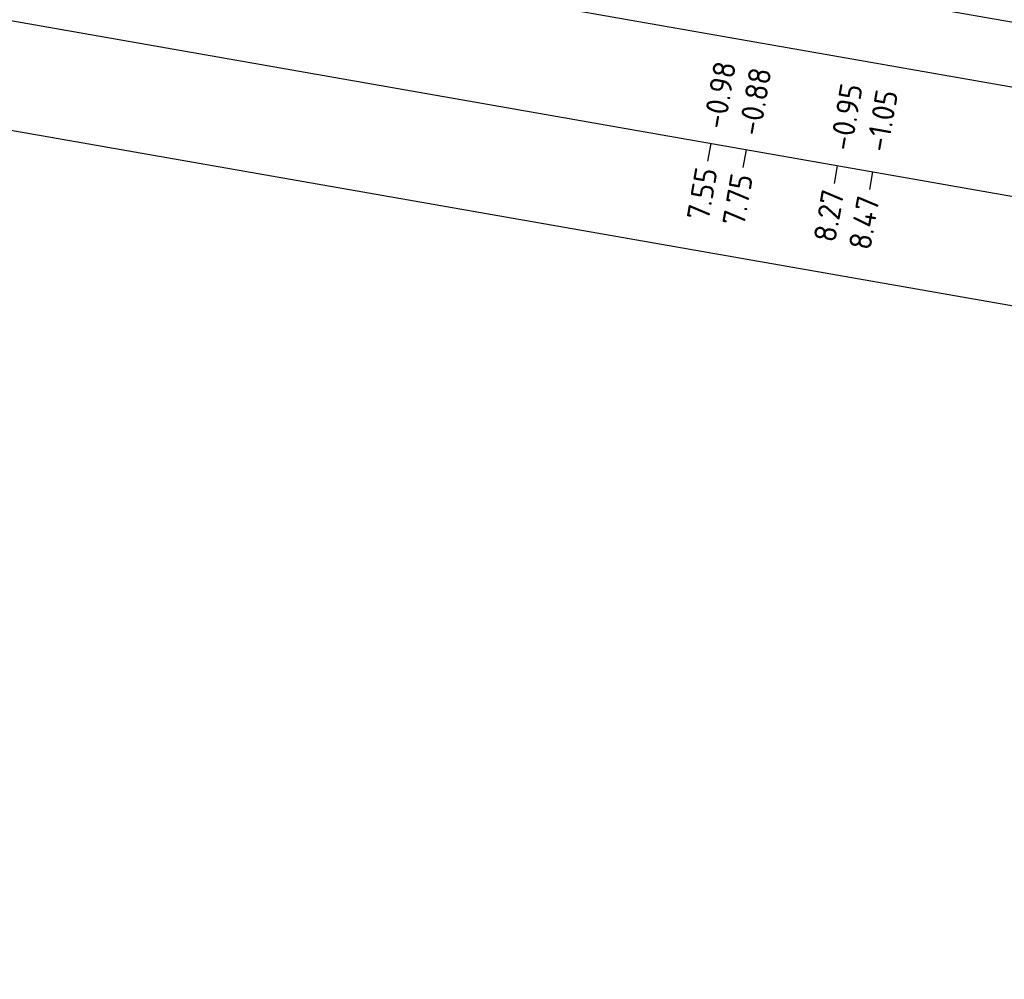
# Model space of a CAD drawing. Header units: metres. Extents: x 2514 to 227642, y 1683 to 852646.
# Tile 432 of 462: x 114386.82 to 114392.3, y 426096.65 to 426101.99. Entities that reach past the tile are written whole.
import ezdxf
from ezdxf.enums import TextEntityAlignment as Align

# ---------------------------------------------------------------- set-up
doc = ezdxf.new("R2010")
doc.units = ezdxf.units.M
doc.linetypes.add('AL-NAP_LIJN', pattern=[15.25, 12, -1.5, 0.25, -1.5])
for name, color, linetype, lineweight in [('N-WE-GW-GROND_GRIND-AD-50', 7, 'Continuous', 18), ('X-XX-AL-NAP-GD', 7, 'AL-NAP_LIJN', 25), ('X-XX-AL-PROFIELBALK-G', 7, 'Continuous', 25), ('X-XX-AL-PROFIELBALK-T25', 7, 'Continuous', 25)]:
    doc.layers.add(name, color=color, linetype=linetype, lineweight=lineweight)
doc.styles.add('NLCS-ISO-M50-T25', font='NLCS-ISO.ttf', dxfattribs={"height": 0.125})
pattern_1 = [(350.013562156, (0, 0), (0.23165277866, 0.16228675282), [0.025, -0.175]), (80.013562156, (0, 0), (-0.16228675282, 0.23165277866), [0.025, -0.175]), (125.013562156, (0.02462, -0.00434), (-0.196969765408, 0.03468301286), [0.03535534, -0.24748738]), (350.013562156, (0.04413, 0.10646), (0.23165277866, 0.16228675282), [0.025, -0.175]), (35.013562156, (0.05427, 0.09198), (0.03468301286, 0.196969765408), [0.01767766, -0.26516504]), (125.013562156, (0.05427, 0.09198), (-0.196969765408, 0.03468301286), [0.01767766, -0.26516504]), (350.013562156, (0.12666, 0.1427), (0.23165277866, 0.16228675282), [0.03535534, -0.16464466]), (35.013562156, (0.12666, 0.1427), (0.03468301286, 0.196969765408), [0.025, -0.25784272]), (125.013562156, (0.16148, 0.13657), (-0.196969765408, 0.03468301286), [0.025, -0.25784272]), (80.013562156, (0.14409, 0.0254), (-0.16228675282, 0.23165277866), [0.025, -0.175]), (35.013562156, (0.14409, 0.0254), (0.03468301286, 0.196969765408), [0.01767766, -0.26516504]), (125.013562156, (0.15857, 0.03554), (-0.196969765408, 0.03468301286), [0.01767766, -0.26516504]), (350.013562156, (0.0333, 0.0449), (0.23165277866, 0.16228675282), [0.0125, -0.1675]), (350.013562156, (0.1897, 0.06814), (0.23165277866, 0.16228675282), [0.0125, -0.1675]), (80.013562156, (0.13247, 0.1036), (-0.16228675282, 0.23165277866), [0.0125, -0.1675]), (125.013562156, (0.13758, -0.01153), (-0.196969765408, 0.03468301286), [0.01767766, -0.26516504]), (125.013562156, (0.07525, 0.13906), (-0.196969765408, 0.03468301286), [0.01767766, -0.26516504]), (35.013562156, (0.10371, 0.04837), (0.03468301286, 0.196969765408), [0.01767766, -0.26516504]), (80.013562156, (0.07204, 0.0127), (-0.16228675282, 0.23165277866), [0.003125, -0.196875]), (80.013562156, (0.0959, 0.09417), (-0.16228675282, 0.23165277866), [0.003125, -0.196875]), (80.013562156, (0.1942, 0.11177), (-0.16228675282, 0.23165277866), [0.003125, -0.196875]), (80.013562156, (0.17885, 0.00658), (-0.16228675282, 0.23165277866), [0.003125, -0.196875])]

msp = doc.modelspace()

# ---------------------------------------------------------------- hatches: boundary and pattern name
at = {"layer": 'N-WE-GW-GROND_GRIND-AD-50', "ltscale": 0.1}
h = msp.add_hatch(dxfattribs=at)
h.set_pattern_fill('AVH-FUNDERING_02-SO', color=1, scale=0.2, pattern_type=2)
h.set_pattern_definition(pattern_1)
edge = h.paths.add_edge_path()
edge.add_arc((114358.3205, 425960.5037), 148.1416, 78.890182, 81.209914)
edge.add_line((114380.9587, 426106.9054), (114380.9068, 426106.6097))
edge.add_line((114380.9068, 426106.6097), (114380.9098, 426106.6091))
edge.add_arc((99057.922, 338742.2016), 88697.9913, 80.048112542, 80.051982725, ccw=False)
edge.add_line((114386.811, 426105.5738), (114386.814, 426105.5734))
edge.add_line((114386.814, 426105.5734), (114386.8659, 426105.8691))
h = msp.add_hatch(dxfattribs=at)
h.set_pattern_fill('AVH-FUNDERING_02-SO', color=1, scale=0.2, pattern_type=2)
h.set_pattern_definition(pattern_1)
edge = h.paths.add_edge_path()
edge.add_arc((114336.8202, 425950.1267), 149.5509, 78.899366, 81.19785, ccw=False)
edge.add_line((114365.6137, 426096.8796), (114365.5618, 426096.5839))
edge.add_line((114365.5618, 426096.5839), (114365.5588, 426096.5843))
edge.add_arc((99024.8738, 338678.9411), 88753.4842, 80.046666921, 80.050535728)
edge.add_line((114359.656, 426097.62), (114359.6531, 426097.6206))
edge.add_line((114359.6531, 426097.6206), (114359.7049, 426097.9163))
h = msp.add_hatch(dxfattribs=at)
h.set_pattern_fill('AVH-FUNDERING_02-SO', color=1, scale=0.2, pattern_type=2)
h.set_pattern_definition(pattern_1)
edge = h.paths.add_edge_path()
edge.add_arc((114373.8781, 425956.589), 149.309, 78.899252, 81.200843)
edge.add_line((114396.718, 426104.1407), (114396.6662, 426103.8451))
edge.add_line((114396.6662, 426103.8451), (114396.6692, 426103.8445))
edge.add_arc((106736.6406, 382421.3249), 44349.0535, 80.04617746, 80.05391781, ccw=False)
edge.add_line((114402.5704, 426102.8092), (114402.5734, 426102.8088))
edge.add_line((114402.5734, 426102.8088), (114402.6252, 426103.1045))

# ---------------------------------------------------------------- linework, layer by layer
at = {"layer": 'X-XX-AL-NAP-GD', "ltscale": 0.2, "flags": 128}
msp.add_lwpolyline([(114351.3418, 426109.1669), (114413.0291, 426098.3453)], dxfattribs=at)
at = {"layer": 'X-XX-AL-PROFIELBALK-G', "ltscale": 0.05}
for p, q in [((114351.2803, 426108.8165), (114412.9676, 426097.9949)), ((114351.1766, 426108.2255), (114412.8639, 426097.4039)), ((114351.0729, 426107.6345), (114412.7602, 426096.8129))]:
    msp.add_line(p, q, dxfattribs=at)
at = {"layer": 'X-XX-AL-PROFIELBALK-G'}
for p, q in [((114390.6459, 426101.2), (114390.6632, 426101.2985)), ((114390.8429, 426101.1654), (114390.8602, 426101.2639)), ((114391.3501, 426101.0765), (114391.3674, 426101.175)), ((114391.5471, 426101.0419), (114391.5644, 426101.1404))]:
    msp.add_line(p, q, dxfattribs=at)

# ---------------------------------------------------------------- texts
at = {"layer": 'X-XX-AL-PROFIELBALK-T25', "style": 'NLCS-ISO-M50-T25'}
for s, p in [('-0.98', (114390.743, 426101.7534)), ('-0.88', (114390.94, 426101.7188)), ('-0.95', (114391.4472, 426101.6299)), ('-1.05', (114391.6442, 426101.5953)), ('7.55', (114390.6393, 426101.1624)), ('7.75', (114390.8363, 426101.1279)), ('8.27', (114391.3435, 426101.0389)), ('8.47', (114391.5405, 426101.0043))]:
    msp.add_text(s, height=0.125, rotation=80.05, dxfattribs=at).set_placement(p, align=Align.MIDDLE_RIGHT)

doc.saveas('drawing.dxf')
